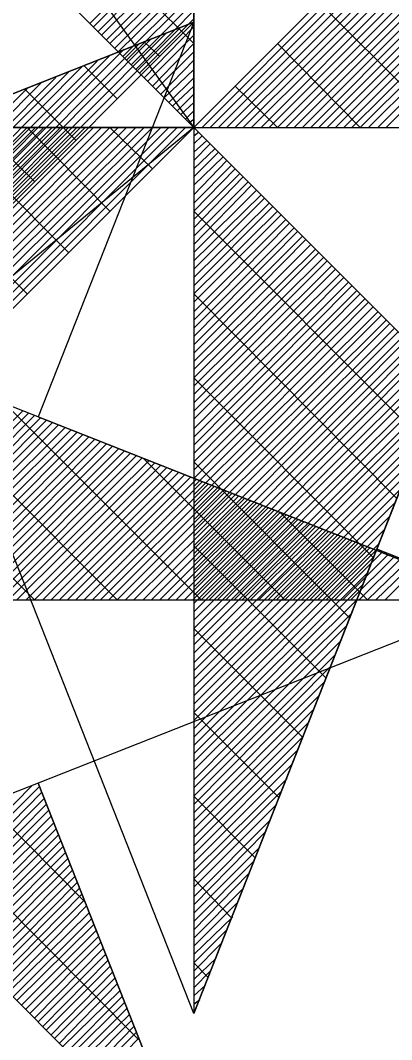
# Model space of a CAD drawing. Extents: x -729889 to -691139, y -995431 to -974354.
# Drawn here: x -724905.082 to -724904.872, y -977461.559 to -977460.984 of the extents above; entities that cross this region are included whole.
import ezdxf

# ---------------------------------------------------------------- set-up
doc = ezdxf.new("R2010")
doc.units = 0
for name, color, linetype in [('Kabelové vedení VO', 7, 'Continuous'), ('Svítidlo vestavné a přisazené venkovní', 7, 'Continuous'), ('Světelný bod se zemním svítidlem', 7, 'Continuous')]:
    doc.layers.add(name, color=color, linetype=linetype)

# ---------------------------------------------------------------- blocks, each defined once
blk = doc.blocks.new('Světlo')
at = {"layer": 'Světelný bod se zemním svítidlem'}
for p, q in [((0, 0), (0, 1.6939)), ((0, 1.6939), (0, -1.3043)), ((0.8504, 0.8504), (0.2957, 0.6313)), ((0.2957, 0.6313), (0.8504, 0.8504)), ((0.367, 0.3791), (0.8296, 0.8417)), ((0.3687, 0.3687), (0.8504, 0.8504)), ((0.8504, 0.8504), (0.3687, 0.3687)), ((0.8504, 0.8504), (0.6209, 0.2696)), ((0.3617, 0.3983), (0.7878, 0.8261)), ((0.3635, 0.3878), (0.8087, 0.833)), ((0.3548, 0.4174), (0.7478, 0.8104)), ((0.3583, 0.407), (0.7687, 0.8174)), ((0.8, 0.8), (0.7774, 0.8209)), ((0.353, 0.4261), (0.727, 0.8017)), ((0.3478, 0.4452), (0.687, 0.7861)), ((0.3496, 0.4365), (0.7078, 0.793)), ((0.7374, 0.7374), (0.6887, 0.7861)), ((0.3426, 0.4643), (0.647, 0.7687)), ((0.3443, 0.4557), (0.6661, 0.7774)), ((0.3374, 0.4852), (0.6052, 0.753)), ((0.3391, 0.4748), (0.6261, 0.7617)), ((0.6765, 0.6765), (0.6017, 0.7513)), ((0.6157, 0.6157), (0.513, 0.7165)), ((0, 0.1235), (-0.3426, 0.4643)), ((-0.3687, 0.3687), (0, 0)), ((0, 0), (-0.3687, 0.3687)), ((0.3687, 0.3687), (0, 0)), ((0.3687, 0.3687), (0, 0)), ((0, 0), (0.3687, 0.3687)), ((0.0122, 0), (0.3774, 0.3652)), ((0.0243, 0), (0.3861, 0.3617)), ((1.3043, 0), (0.3687, 0.3687)), ((0.7374, 0), (0.3687, 0.3687)), ((0.0365, 0), (0.3948, 0.3583)), ((0.0487, 0), (0.4035, 0.3548)), ((0.0609, 0), (0.4139, 0.3513)), ((0.073, 0), (0.4226, 0.3478)), ((0.0852, 0), (0.4313, 0.3443)), ((0.0991, 0), (0.44, 0.3409)), ((0.1113, 0), (0.4487, 0.3374)), ((0.1235, 0), (0.4574, 0.3339)), ((0.1357, 0), (0.4661, 0.3304)), ((0.1478, 0), (0.4748, 0.327)), ((0.16, 0), (0.4835, 0.3235)), ((0.1722, 0), (0.4922, 0.32)), ((0.1843, 0), (0.5009, 0.3165)), ((-0.153, 0.153), (0, 0.3078)), ((0.1965, 0), (0.5096, 0.313)), ((0.2087, 0), (0.5183, 0.3096)), ((0.2209, 0), (0.527, 0.3061)), ((0.233, 0), (0.5374, 0.3026)), ((0.6157, 0), (0.3078, 0.3078)), ((-0.1478, 0.1478), (0, 0.2957)), ((0.2452, 0), (0.5461, 0.2991)), ((0.2574, 0), (0.5548, 0.2957)), ((0.2713, 0), (0.5635, 0.2922)), ((0.2835, 0), (0.5722, 0.2887)), ((0.8609, 0), (0.5722, 0.2887)), ((-0.1409, 0.1409), (0, 0.2835)), ((-0.1357, 0.1357), (0, 0.2713)), ((0.32, 0), (0.5983, 0.2783)), ((0.3322, 0), (0.607, 0.2748)), ((0.3443, 0), (0.6157, 0.2713)), ((-0.1287, 0.1287), (0, 0.2574)), ((0.3565, 0), (0.6243, 0.2678)), ((0.3687, 0), (0.633, 0.2643)), ((0.3809, 0), (0.6417, 0.2609)), ((0.393, 0), (0.6504, 0.2574)), ((0.6209, 0.2696), (1.3043, 0)), ((-0.1235, 0.1235), (0, 0.2452)), ((0.4052, 0), (0.6609, 0.2539)), ((0.4174, 0), (0.6696, 0.2504)), ((0.4313, 0), (0.6783, 0.247)), ((0.4435, 0), (0.687, 0.2435)), ((-0.1165, 0.1165), (0, 0.233)), ((0.4557, 0), (0.6957, 0.24)), ((0.4678, 0), (0.7043, 0.2365)), ((0.48, 0), (0.713, 0.233)), ((0.4922, 0), (0.7217, 0.2296)), ((0.5043, 0), (0.7304, 0.2261)), ((-0.1113, 0.1113), (0, 0.2209)), ((0.5165, 0), (0.7391, 0.2226)), ((0.5287, 0), (0.7478, 0.2191)), ((0.5409, 0), (0.7565, 0.2157)), ((0.553, 0), (0.7652, 0.2122)), ((-0.1043, 0.1043), (0, 0.2087)), ((-0.0991, 0.0991), (0, 0.1965)), ((0.5652, 0), (0.7739, 0.2087)), ((0.5774, 0), (0.7843, 0.2052)), ((0.5896, 0), (0.793, 0.2017)), ((0.6035, 0), (0.8017, 0.1983)), ((0.9843, 0), (0.7757, 0.2087)), ((-0.0922, 0.0922), (0, 0.1843)), ((0.3687, 0), (0.1843, 0.1843)), ((0.6157, 0), (0.8104, 0.1948)), ((0.6278, 0), (0.8191, 0.1913)), ((0.64, 0), (0.8278, 0.1878)), ((0.6522, 0), (0.8365, 0.1843)), ((0.6643, 0), (0.8452, 0.1809)), ((-0.0852, 0.0852), (0, 0.1722)), ((0.6765, 0), (0.8539, 0.1774)), ((0.6887, 0), (0.8626, 0.1739)), ((0.7009, 0), (0.8713, 0.1704)), ((0.713, 0), (0.88, 0.167)), ((-0.08, 0.08), (0, 0.16)), ((0.7252, 0), (0.8887, 0.1635)), ((0.7374, 0), (0.8974, 0.16)), ((0.7496, 0), (0.9061, 0.1565)), ((0.7617, 0), (0.9165, 0.153)), ((-0.073, 0.073), (0, 0.1478)), ((-0.0678, 0.0678), (0, 0.1357)), ((0.7757, 0), (0.9252, 0.1496)), ((0.7878, 0), (0.9339, 0.1461)), ((0.8, 0), (0.9426, 0.1426)), ((0.8122, 0), (0.9513, 0.1391)), ((0.8243, 0), (0.96, 0.1357)), ((-0.0609, 0.0609), (0, 0.1235)), ((0.2452, 0), (0.1235, 0.1235)), ((0.8365, 0), (0.9687, 0.1322)), ((0.8487, 0), (0.9774, 0.1287)), ((0.8609, 0), (0.9861, 0.1252)), ((0.873, 0), (0.9948, 0.1217)), ((1.1061, 0), (0.9774, 0.1287)), ((-0.0557, 0.0557), (0, 0.1113)), ((0.8852, 0), (1.0035, 0.1183)), ((0.8974, 0), (1.0122, 0.1148)), ((0.9096, 0), (1.0209, 0.1113)), ((0.9217, 0), (1.0296, 0.1078)), ((-0.0487, 0.0487), (0, 0.0991)), ((0.9339, 0), (1.04, 0.1043)), ((0.9461, 0), (1.0487, 0.1009)), ((0.96, 0), (1.0574, 0.0974)), ((0.9722, 0), (1.0661, 0.0939)), ((0.9843, 0), (1.0748, 0.0904)), ((-0.0435, 0.0435), (0, 0.0852)), ((0.9965, 0), (1.0835, 0.087)), ((1.0087, 0), (1.0922, 0.0835)), ((1.0209, 0), (1.1009, 0.08)), ((1.033, 0), (1.1096, 0.0765)), ((-0.0365, 0.0365), (0, 0.073)), ((-0.0313, 0.0313), (0, 0.0609)), ((0.1235, 0), (0.0609, 0.0609)), ((1.0452, 0), (1.1183, 0.073)), ((1.0574, 0), (1.127, 0.0696)), ((1.0696, 0), (1.1357, 0.0661)), ((1.0817, 0), (1.1443, 0.0626)), ((-0.0243, 0.0243), (0, 0.0487)), ((1.0939, 0), (1.153, 0.0591)), ((1.1061, 0), (1.1635, 0.0557)), ((1.1183, 0), (1.1722, 0.0522)), ((1.1322, 0), (1.1809, 0.0487)), ((-0.0191, 0.0191), (0, 0.0365)), ((-0.0122, 0.0122), (0, 0.0243)), ((0, 0), (-1.3043, 0)), ((-1.3043, 0), (1.3043, 0)), ((-0.5461, -0.2991), (-0.2452, 0)), ((-0.5357, -0.3026), (-0.233, 0)), ((-0.527, -0.3061), (-0.2209, 0)), ((-0.5183, -0.3096), (-0.2087, 0)), ((-0.5096, -0.313), (-0.1965, 0)), ((-0.5009, -0.3165), (-0.1843, 0)), ((-0.4922, -0.32), (-0.1722, 0)), ((-0.2452, -0.2452), (-0.4922, 0)), ((-0.4835, -0.3235), (-0.16, 0)), ((-0.4748, -0.327), (-0.1478, 0)), ((-0.4661, -0.3304), (-0.1357, 0)), ((-0.4574, -0.3339), (-0.1235, 0)), ((-0.4487, -0.3374), (-0.1113, 0)), ((-0.44, -0.3409), (-0.0991, 0)), ((-0.4313, -0.3443), (-0.0852, 0)), ((-0.4226, -0.3478), (-0.073, 0)), ((-0.4139, -0.3513), (-0.0609, 0)), ((-0.4035, -0.3548), (-0.0487, 0)), ((-0.3948, -0.3583), (-0.0365, 0)), ((-0.3861, -0.3617), (-0.0243, 0)), ((-0.3774, -0.3652), (-0.0122, 0)), ((-0.3687, -0.3687), (0, 0)), ((0, 0), (-0.3687, -0.3687)), ((0, 0), (-0.3687, -0.3687)), ((-0.1843, -0.1843), (-0.3687, 0)), ((-0.1235, -0.1235), (-0.2452, 0)), ((-0.0609, -0.0609), (-0.1235, 0)), ((-0.007, 0.007), (0, 0.0122)), ((0, 0), (0, -1.3043)), ((0.3687, -0.3687), (0, 0)), ((0, 0), (1.3043, 0)), ((0.3687, -0.3687), (0, 0)), ((0.3687, -0.3687), (0, 0)), ((1.3043, 0), (0.6209, -0.2696)), ((0, -0.0122), (0.007, -0.007)), ((0, -0.0243), (0.0122, -0.0122)), ((0, -0.0365), (0.0191, -0.0191)), ((0, -0.0487), (0.0243, -0.0243)), ((0, -0.0609), (0.0313, -0.0313)), ((0, -0.073), (0.0365, -0.0365)), ((0, -0.0852), (0.0435, -0.0435)), ((0, -0.0991), (0.0487, -0.0487)), ((0, -0.1113), (0.0557, -0.0557)), ((0, -0.1235), (0.0609, -0.0609)), ((0, -0.1357), (0.0678, -0.0678)), ((0, -0.1478), (0.073, -0.073)), ((0, -0.16), (0.08, -0.08)), ((0, -0.1722), (0.0852, -0.0852)), ((0, -0.1843), (0.0922, -0.0922)), ((0, -0.1965), (0.0991, -0.0991)), ((0, -0.2087), (0.1043, -0.1043)), ((0, -0.2209), (0.1113, -0.1113)), ((0, -0.233), (0.1165, -0.1165)), ((0, -0.2452), (0.1235, -0.1235)), ((0.3339, -0.4574), (0, -0.1235)), ((0, -0.2574), (0.1287, -0.1287)), ((0, -0.2713), (0.1357, -0.1357)), ((0, -0.2835), (0.1409, -0.1409)), ((0, -0.2957), (0.1478, -0.1478)), ((0, -0.3078), (0.153, -0.153)), ((0, -0.32), (0.16, -0.16)), ((0, -0.3322), (0.1652, -0.1652)), ((0, -0.3443), (0.1722, -0.1722)), ((0, -0.3565), (0.1791, -0.1791)), ((0, -0.3687), (0.1843, -0.1843)), ((0, -0.3809), (0.1913, -0.1913)), ((0, -0.393), (0.1965, -0.1965)), ((0, -0.4052), (0.2035, -0.2035)), ((0, -0.4174), (0.2087, -0.2087)), ((0, -0.4296), (0.2157, -0.2157)), ((0, -0.4435), (0.2209, -0.2209)), ((0, -0.4557), (0.2278, -0.2278)), ((0, -0.4678), (0.233, -0.233)), ((0, -0.48), (0.24, -0.24)), ((0, -0.4922), (0.2452, -0.2452)), ((0.2991, -0.5461), (0, -0.2452)), ((0, -0.5043), (0.2522, -0.2522)), ((0, -0.5165), (0.2574, -0.2574)), ((0, -0.5287), (0.2643, -0.2643)), ((0.6209, -0.2696), (0.3687, -0.3687)), ((0.8504, -0.8504), (0.6209, -0.2696)), ((0.6209, -0.2696), (0.8504, -0.8504)), ((0, -0.5409), (0.2713, -0.2713)), ((0, -0.553), (0.2765, -0.2765)), ((0, -0.5652), (0.2835, -0.2835)), ((0.4435, -0.4435), (0.6122, -0.273)), ((0.4487, -0.4487), (0.6226, -0.2748)), ((0.4557, -0.4557), (0.6261, -0.2835)), ((0, -0.5774), (0.2887, -0.2887)), ((0, -0.5896), (0.2957, -0.2957)), ((0.4609, -0.4609), (0.6296, -0.2922)), ((0.6887, -0.4435), (0.5461, -0.2991)), ((0, -0.6017), (0.3009, -0.3009)), ((0, -0.6157), (0.3078, -0.3078)), ((0, -0.6278), (0.313, -0.313)), ((0.4678, -0.4678), (0.633, -0.3009)), ((0.473, -0.473), (0.6365, -0.3096)), ((0, -0.64), (0.32, -0.32)), ((0, -0.6522), (0.3252, -0.3252)), ((0.48, -0.48), (0.64, -0.3183)), ((0.4852, -0.4852), (0.6435, -0.3287)), ((0, -0.6643), (0.3322, -0.3322)), ((0, -0.6765), (0.3374, -0.3374)), ((0, -0.6887), (0.3443, -0.3443)), ((0.7687, -0.647), (0.4574, -0.3339)), ((0.4922, -0.4922), (0.647, -0.3374)), ((0, -0.7009), (0.3513, -0.3513)), ((0, -0.713), (0.3565, -0.3565)), ((0.4974, -0.4974), (0.6504, -0.3461)), ((0.5043, -0.5043), (0.6539, -0.3548)), ((0, -0.7252), (0.3635, -0.3635)), ((0, -1.3043), (0.3687, -0.3687)), ((0, -1.3043), (0.3687, -0.3687)), ((0, -0.7374), (0.3687, -0.3687)), ((0.2643, -0.633), (0, -0.3687)), ((0.3687, -0.3687), (0.2696, -0.6209)), ((0.3687, -0.3687), (0.8504, -0.8504)), ((0.3687, -0.3687), (0.8504, -0.8504)), ((0.5096, -0.5096), (0.6574, -0.3635)), ((0.5165, -0.5165), (0.6609, -0.3722)), ((0, -0.7496), (0.3617, -0.3896)), ((0.5235, -0.5235), (0.6643, -0.3809)), ((0.5287, -0.5287), (0.6678, -0.3896)), ((0.5357, -0.5357), (0.6713, -0.3983)), ((0, -0.7617), (0.353, -0.4087)), ((0.5409, -0.5409), (0.6748, -0.407)), ((0.5478, -0.5478), (0.6783, -0.4157)), ((0, -0.7739), (0.3443, -0.4296)), ((0.553, -0.553), (0.6817, -0.4243)), ((0.56, -0.56), (0.6852, -0.433)), ((0.5652, -0.5652), (0.6887, -0.4417)), ((0, -0.7878), (0.3374, -0.4504)), ((0.5722, -0.5722), (0.6922, -0.4504)), ((0.5774, -0.5774), (0.6957, -0.4609)), ((0, -0.8), (0.3287, -0.4696)), ((0.5843, -0.5843), (0.6991, -0.4696)), ((0.5896, -0.5896), (0.7026, -0.4783)), ((0, -0.8122), (0.3217, -0.4904)), ((0.2296, -0.7217), (0, -0.4922)), ((0.5965, -0.5965), (0.7061, -0.487)), ((0.6035, -0.6017), (0.7096, -0.4957)), ((0.6087, -0.6087), (0.713, -0.5043)), ((0, -0.8243), (0.313, -0.5113)), ((0.6157, -0.6157), (0.7165, -0.513)), ((0.6209, -0.6209), (0.72, -0.5217)), ((0, -0.8365), (0.3043, -0.5322)), ((0.6278, -0.6278), (0.7235, -0.5304)), ((0.633, -0.633), (0.727, -0.5391)), ((0, -0.8487), (0.2974, -0.5513)), ((0.64, -0.64), (0.7304, -0.5478)), ((0.6452, -0.6452), (0.7339, -0.5565)), ((0.6522, -0.6522), (0.7374, -0.5652)), ((0, -0.8609), (0.2887, -0.5722)), ((0.6574, -0.6574), (0.7409, -0.5757)), ((0.6643, -0.6643), (0.7443, -0.5843)), ((0, -0.873), (0.28, -0.593)), ((0.6696, -0.6696), (0.7478, -0.593)), ((0, -0.8852), (0.273, -0.6122)), ((0.6765, -0.6765), (0.7513, -0.6017)), ((0.6817, -0.6817), (0.7548, -0.6104)), ((0, -1.3043), (-0.2696, -0.6209)), ((0.1948, -0.8104), (0, -0.6157)), ((0.2696, -0.6209), (0, -1.3043)), ((0.8504, -0.8504), (0.2696, -0.6209)), ((0.6887, -0.6887), (0.7583, -0.6191)), ((0.6957, -0.6957), (0.7617, -0.6278)), ((0, -0.8974), (0.2643, -0.633)), ((0.7009, -0.7009), (0.7652, -0.6365)), ((0, -0.9096), (0.2574, -0.6539)), ((0.7078, -0.7078), (0.7687, -0.6452)), ((0, -0.9217), (0.2487, -0.673)), ((0, -0.9339), (0.2417, -0.6939)), ((0, -0.9461), (0.233, -0.7148)), ((0, -0.96), (0.2243, -0.7339)), ((0.16, -0.8974), (0, -0.7374)), ((0, -0.9722), (0.2174, -0.7548)), ((0, -0.9843), (0.2087, -0.7757)), ((0, -0.9965), (0.2, -0.7948)), ((0, -1.0087), (0.193, -0.8157)), ((0, -1.0209), (0.1843, -0.8365)), ((0, -1.033), (0.1774, -0.8557)), ((0.1252, -0.9861), (0, -0.8609)), ((0, -1.0452), (0.1687, -0.8765)), ((0, -1.0574), (0.16, -0.8974)), ((0, -1.0696), (0.153, -0.9165)), ((0, -1.0817), (0.1443, -0.9374)), ((0, -1.0939), (0.1374, -0.9583)), ((0, -1.1061), (0.1287, -0.9774)), ((0.0904, -1.0748), (0, -0.9843)), ((0, -1.1183), (0.12, -0.9983)), ((0, -1.1322), (0.113, -1.0191)), ((0, -1.1443), (0.1043, -1.0383)), ((0, -1.1565), (0.0974, -1.0591)), ((0, -1.1687), (0.0887, -1.08)), ((0, -1.1809), (0.08, -1.0991)), ((0.0557, -1.1635), (0, -1.1061)), ((0, -1.193), (0.073, -1.12)), ((0, -1.2052), (0.0643, -1.1409)), ((0, -1.2174), (0.0574, -1.1617)), ((0, -1.2296), (0.0487, -1.1809)), ((0, -1.2417), (0.04, -1.2017)), ((0, -1.2539), (0.033, -1.2226)), ((0.0209, -1.2504), (0, -1.2296)), ((0, -1.2661), (0.0243, -1.2417)), ((0, -1.2783), (0.0174, -1.2626)), ((0, -1.2904), (0.0087, -1.2835)), ((0, -1.3043), (0, -1.3026))]:
    blk.add_line(p, q, dxfattribs=at)

msp = doc.modelspace()

# ---------------------------------------------------------------- linework, layer by layer
at = {"layer": 'Kabelové vedení VO'}
msp.add_line((-724904.984, -977461.0442), (-724905.3099, -977461.3108), dxfattribs=at)
msp.add_lwpolyline([(-724908.273, -977457.2514), (-724907.8878, -977457.0144), (-724904.984, -977461.0442)], dxfattribs=at)

# ---------------------------------------------------------------- block references
at = {"layer": 'Svítidlo vestavné a přisazené venkovní', "xscale": 0.38333333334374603, "yscale": 0.38333333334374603}
for p in [(-724904.984, -977461.0442), (-724905.3099, -977461.3108)]:
    msp.add_blockref('Světlo', p, dxfattribs=at)

doc.saveas('drawing.dxf')
